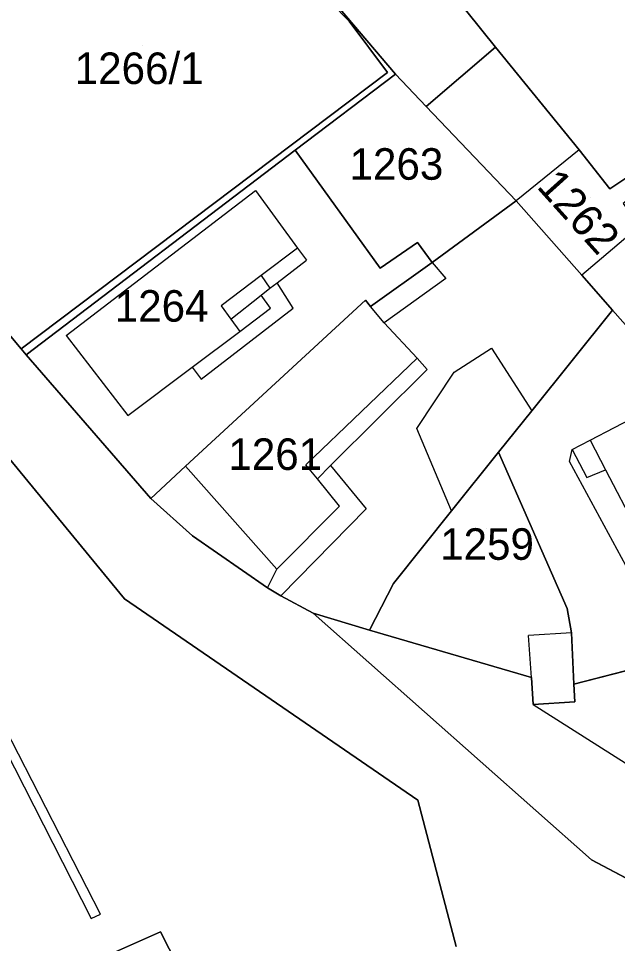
# Model space of a CAD drawing. Extents: x -263943 to -261149, y -1236934 to -1230686.
# Drawn here: x -263003.3 to -262965.3, y -1235517.1 to -1235458.4 of the extents above; entities that cross this region are included whole.
import ezdxf

# ---------------------------------------------------------------- set-up
doc = ezdxf.new("R2010")
doc.units = 0
for name, color, linetype in [('body_kn', 7, 'Continuous'), ('kladpar_druhypozemkov', 7, 'Continuous'), ('kladpar_hranice', 7, 'Continuous'), ('kladpar_parcelnecisla', 7, 'Continuous'), ('kladpar_plochy', 7, 'Continuous'), ('zappar_hrandruhpozemk', 7, 'Continuous'), ('zuob_linie', 7, 'Continuous'), ('zuob_plochy', 7, 'Continuous')]:
    doc.layers.add(name, color=color, linetype=linetype)

msp = doc.modelspace()

# ---------------------------------------------------------------- linework, layer by layer
at = {"layer": 'body_kn'}
for p, q in [((-262982.36, -1235458.59), (-262982.36, -1235458.59)), ((-262973.06, -1235460.23), (-262973.06, -1235460.23)), ((-262979.92, -1235461.83), (-262979.92, -1235461.83)), ((-262979.42, -1235461.94), (-262979.42, -1235461.94)), ((-262977.46, -1235463.99), (-262977.46, -1235463.99)), ((-262985.77, -1235466.77), (-262985.77, -1235466.77)), ((-262967.77, -1235466.75), (-262967.77, -1235466.75)), ((-262967.77, -1235466.75), (-262967.77, -1235466.75)), ((-262988.3, -1235469.33), (-262988.3, -1235469.33)), ((-262965.81, -1235469.21), (-262965.81, -1235469.21)), ((-262971.75, -1235469.98), (-262971.75, -1235469.98)), ((-262971.75, -1235469.98), (-262971.75, -1235469.98)), ((-262985.63, -1235472.97), (-262985.63, -1235472.97)), ((-262985.63, -1235472.97), (-262985.63, -1235472.97)), ((-262978.02, -1235472.62), (-262978.02, -1235472.62)), ((-262978.02, -1235472.62), (-262978.02, -1235472.62)), ((-262985.06, -1235473.74), (-262985.06, -1235473.74)), ((-262980.39, -1235474.24), (-262980.39, -1235474.24)), ((-262977.08, -1235473.89), (-262977.08, -1235473.89)), ((-262977.08, -1235473.89), (-262977.08, -1235473.89)), ((-262987.94, -1235474.72), (-262987.94, -1235474.72)), ((-262987.94, -1235474.72), (-262987.94, -1235474.72)), ((-262967.6, -1235474.68), (-262967.6, -1235474.68)), ((-262986.93, -1235475.18), (-262986.93, -1235475.18)), ((-262976.23, -1235474.91), (-262976.23, -1235474.91)), ((-262987.94, -1235475.95), (-262987.94, -1235475.95)), ((-262987.38, -1235475.52), (-262987.38, -1235475.52)), ((-262990.48, -1235476.63), (-262990.48, -1235476.63)), ((-262981.32, -1235476.27), (-262981.32, -1235476.27)), ((-262987.34, -1235476.79), (-262987.34, -1235476.79)), ((-262985.9, -1235476.79), (-262985.9, -1235476.79)), ((-262980.99, -1235476.67), (-262980.99, -1235476.67)), ((-262965.65, -1235476.9), (-262965.65, -1235476.9)), ((-262989.86, -1235477.48), (-262989.86, -1235477.48)), ((-262989.86, -1235477.48), (-262989.86, -1235477.48)), ((-262980.13, -1235477.71), (-262980.13, -1235477.71)), ((-262989.29, -1235478.26), (-262989.29, -1235478.26)), ((-262989.29, -1235478.26), (-262989.29, -1235478.26)), ((-263000.32, -1235478.51), (-263000.32, -1235478.51)), ((-263003.17, -1235479.37), (-263003.17, -1235479.37)), ((-262973.33, -1235479.31), (-262973.33, -1235479.31)), ((-263002.85, -1235479.75), (-263002.85, -1235479.75)), ((-262978.05, -1235479.96), (-262978.05, -1235479.96)), ((-262978.05, -1235479.96), (-262978.05, -1235479.96)), ((-262992.31, -1235480.52), (-262992.31, -1235480.52)), ((-262992.31, -1235480.52), (-262992.31, -1235480.52)), ((-262977.4, -1235480.67), (-262977.4, -1235480.67)), ((-262991.74, -1235481.29), (-262991.74, -1235481.29)), ((-262975.7, -1235480.84), (-262975.7, -1235480.84)), ((-262996.4, -1235483.59), (-262996.4, -1235483.59)), ((-262970.77, -1235483.29), (-262970.77, -1235483.29)), ((-262978.06, -1235484.41), (-262978.06, -1235484.41)), ((-262967.06, -1235485.15), (-262967.06, -1235485.15)), ((-262972.87, -1235485.91), (-262972.87, -1235485.91)), ((-262968.21, -1235485.75), (-262968.21, -1235485.75)), ((-262968.21, -1235485.75), (-262968.21, -1235485.75)), ((-262968.38, -1235486.51), (-262968.38, -1235486.51)), ((-262992.74, -1235486.81), (-262992.74, -1235486.81)), ((-262992.74, -1235486.81), (-262992.74, -1235486.81)), ((-262985.1, -1235486.71), (-262985.1, -1235486.71)), ((-262983.53, -1235486.76), (-262983.53, -1235486.76)), ((-262983.53, -1235486.76), (-262983.53, -1235486.76)), ((-262966.08, -1235487.04), (-262966.08, -1235487.04)), ((-262984.37, -1235487.6), (-262984.37, -1235487.6)), ((-262967.27, -1235487.52), (-262967.27, -1235487.52)), ((-262994.94, -1235488.85), (-262994.94, -1235488.85)), ((-262982.97, -1235489.33), (-262982.97, -1235489.33)), ((-262981.27, -1235489.5), (-262981.27, -1235489.5)), ((-262975.86, -1235489.64), (-262975.86, -1235489.64)), ((-262975.86, -1235489.64), (-262975.86, -1235489.64)), ((-262992.3, -1235491.22), (-262992.3, -1235491.22)), ((-262986.94, -1235493.33), (-262986.94, -1235493.33)), ((-262979.55, -1235494.24), (-262979.55, -1235494.24)), ((-262987.53, -1235494.51), (-262987.53, -1235494.51)), ((-262987.53, -1235494.51), (-262987.53, -1235494.51)), ((-262996.61, -1235495.21), (-262996.61, -1235495.21)), ((-262986.68, -1235495.02), (-262986.68, -1235495.02)), ((-262968.52, -1235495.83), (-262968.52, -1235495.83)), ((-262984.64, -1235496.12), (-262984.64, -1235496.12)), ((-262981.07, -1235497.21), (-262981.07, -1235497.21)), ((-262970.97, -1235497.54), (-262970.97, -1235497.54)), ((-262968.25, -1235497.36), (-262968.25, -1235497.36)), ((-262968.25, -1235497.36), (-262968.25, -1235497.36)), ((-262970.79, -1235500.21), (-262970.79, -1235500.21)), ((-262970.79, -1235500.21), (-262970.79, -1235500.21)), ((-262968.09, -1235500.63), (-262968.09, -1235500.63)), ((-262968.09, -1235500.63), (-262968.09, -1235500.63)), ((-262968.03, -1235501.74), (-262968.03, -1235501.74)), ((-262970.67, -1235501.92), (-262970.67, -1235501.92)), ((-262970.67, -1235501.92), (-262970.67, -1235501.92)), ((-262977.99, -1235507.99), (-262977.99, -1235507.99)), ((-262966.97, -1235511.76), (-262966.97, -1235511.76)), ((-262998.13, -1235515.22), (-262998.13, -1235515.22)), ((-262998.73, -1235515.48), (-262998.73, -1235515.48)), ((-262994.32, -1235516.34), (-262994.32, -1235516.34))]:
    msp.add_line(p, q, dxfattribs=at)
at = {"layer": 'kladpar_druhypozemkov'}
for p, q in [((-262995.44, -1235460.12), (-262995.44, -1235460.12)), ((-262979.84, -1235466.54), (-262979.84, -1235466.54)), ((-262967.04, -1235469.74), (-262967.04, -1235469.74)), ((-262994.44, -1235475.74), (-262994.44, -1235475.74)), ((-262987.64, -1235484.74), (-262987.64, -1235484.74)), ((-262973.64, -1235490.74), (-262973.64, -1235490.74))]:
    msp.add_line(p, q, dxfattribs=at)
at = {"layer": 'kladpar_hranice'}
for points in [[(-262975.57, -1235517.25), (-262977.99, -1235507.99), (-262996.61, -1235495.21), (-263006.16, -1235483.61), (-263019.29, -1235467.18), (-263026.8, -1235457.61), (-263031.41, -1235449.99), (-263038.66, -1235437.7), (-263054.3, -1235404.13), (-263069.42, -1235372)], [(-263069.42, -1235372), (-263054.3, -1235404.13), (-263038.66, -1235437.7), (-263031.41, -1235449.99), (-263026.8, -1235457.61), (-263019.29, -1235467.18), (-263006.16, -1235483.61), (-262996.61, -1235495.21), (-262977.99, -1235507.99), (-262975.57, -1235517.25)], [(-262979.12, -1235449.98), (-262979.88, -1235450.58), (-262977.24, -1235453.8), (-262977.75, -1235454.39), (-262973.06, -1235460.23), (-262977.46, -1235463.99), (-262979.42, -1235461.94), (-262982.57, -1235458.24), (-262995.06, -1235443.59), (-262996.79, -1235441.54), (-262997.86, -1235440.27), (-263002.05, -1235435.33), (-263000.14, -1235433.91), (-262997.01, -1235431.53), (-262996.5, -1235431.1), (-262985.38, -1235444.38), (-262983.38, -1235446.77), (-262982.36, -1235446.09), (-262979.58, -1235449.43), (-262979.12, -1235449.98)], [(-262995.72, -1235444.1), (-262995.06, -1235443.59), (-262982.57, -1235458.24), (-262979.42, -1235461.94), (-262985.77, -1235466.77), (-263002.85, -1235479.75), (-263003.17, -1235479.37), (-262979.92, -1235461.83), (-262982.36, -1235458.59), (-262989.24, -1235451.54), (-262995.72, -1235444.1)], [(-263015.82, -1235464.26), (-263012.73, -1235461.95), (-263014.53, -1235459.53), (-263009.2, -1235455.44), (-263008.03, -1235456.98), (-263002.26, -1235452.39), (-263003.74, -1235450.41), (-262995.72, -1235444.1), (-262989.24, -1235451.54), (-262982.36, -1235458.59), (-262979.92, -1235461.83), (-263003.17, -1235479.37), (-263015.82, -1235464.26)], [(-263025.64, -1235447.26), (-263023.21, -1235451.7), (-263019.98, -1235457.51), (-263017.04, -1235462.8), (-263015.82, -1235464.26), (-263003.17, -1235479.37), (-263002.85, -1235479.75), (-262994.94, -1235488.85), (-262992.3, -1235491.22), (-262987.53, -1235494.51), (-262986.68, -1235495.02), (-262984.64, -1235496.12), (-262966.97, -1235511.76), (-262957.32, -1235516.89)], [(-262964.8, -1235468.53), (-262965.81, -1235469.21), (-262967.77, -1235466.75), (-262973.06, -1235460.23), (-262977.75, -1235454.39)], [(-262964.12, -1235469.46), (-262964.96, -1235470.14), (-262963.94, -1235471.58), (-262961.38, -1235475.3), (-262964.51, -1235478.19), (-262965.65, -1235476.9), (-262967.6, -1235474.68), (-262971.75, -1235469.98), (-262977.46, -1235463.99), (-262973.06, -1235460.23), (-262967.77, -1235466.75), (-262965.81, -1235469.21), (-262964.8, -1235468.53), (-262964.12, -1235469.46)], [(-262978.02, -1235472.62), (-262980.39, -1235474.24), (-262985.77, -1235466.77), (-262979.42, -1235461.94), (-262977.46, -1235463.99), (-262971.75, -1235469.98), (-262977.08, -1235473.89), (-262978.02, -1235472.62)], [(-262977.08, -1235473.89), (-262980.99, -1235476.67), (-262981.32, -1235476.27), (-262992.74, -1235486.81), (-262994.94, -1235488.85), (-263002.85, -1235479.75), (-262985.77, -1235466.77), (-262980.39, -1235474.24), (-262978.02, -1235472.62), (-262977.08, -1235473.89)], [(-262971.75, -1235469.98), (-262967.6, -1235474.68), (-262965.65, -1235476.9), (-262970.77, -1235483.29), (-262972.87, -1235485.91), (-262975.86, -1235489.64), (-262979.55, -1235494.24), (-262981.07, -1235497.21), (-262984.64, -1235496.12), (-262986.68, -1235495.02), (-262987.53, -1235494.51), (-262992.3, -1235491.22), (-262994.94, -1235488.85), (-262992.74, -1235486.81), (-262981.32, -1235476.27), (-262980.99, -1235476.67), (-262977.08, -1235473.89), (-262971.75, -1235469.98)], [(-262955.51, -1235494.78), (-262955.28, -1235495.22), (-262955.36, -1235496.4), (-262959.85, -1235499.04), (-262961.63, -1235498.96), (-262968.09, -1235500.63), (-262968.25, -1235497.36), (-262968.52, -1235495.83), (-262972.87, -1235485.91), (-262970.77, -1235483.29), (-262965.65, -1235476.9), (-262964.51, -1235478.19), (-262961.85, -1235482.42), (-262960.41, -1235484.71), (-262960.75, -1235484.88), (-262955.62, -1235494.58), (-262955.51, -1235494.78)], [(-262968.09, -1235500.63), (-262968.03, -1235501.74), (-262970.67, -1235501.92), (-262970.79, -1235500.21), (-262981.07, -1235497.21), (-262979.55, -1235494.24), (-262975.86, -1235489.64), (-262972.87, -1235485.91), (-262968.52, -1235495.83), (-262968.25, -1235497.36), (-262968.09, -1235500.63)], [(-262957.32, -1235516.89), (-262966.97, -1235511.76), (-262984.64, -1235496.12), (-262981.07, -1235497.21), (-262970.79, -1235500.21), (-262970.67, -1235501.92), (-262968.03, -1235501.74), (-262968.09, -1235500.63), (-262961.63, -1235498.96)], [(-262993.76, -1235525.17), (-262996.96, -1235519.13), (-262998.57, -1235519.89), (-262999.25, -1235518.62), (-262997.55, -1235517.77), (-262994.32, -1235516.34), (-262990.53, -1235523.74), (-262993.76, -1235525.17)], [(-262990.53, -1235523.74), (-262994.32, -1235516.34), (-262997.55, -1235517.77)]]:
    msp.add_lwpolyline(points, dxfattribs=at)
at = {"layer": 'kladpar_plochy'}
for p, q in [((-262966.97, -1235511.76), (-262984.64, -1235496.12)), ((-262984.64, -1235496.12), (-262981.07, -1235497.21)), ((-262981.07, -1235497.21), (-262970.79, -1235500.21)), ((-262968.09, -1235500.63), (-262961.63, -1235498.96)), ((-262970.79, -1235500.21), (-262970.67, -1235501.92)), ((-262968.03, -1235501.74), (-262968.09, -1235500.63)), ((-262970.67, -1235501.92), (-262968.03, -1235501.74)), ((-262957.32, -1235516.89), (-262966.97, -1235511.76))]:
    msp.add_line(p, q, dxfattribs=at)
for points in [[(-262975.57, -1235517.25), (-262977.99, -1235507.99), (-262996.61, -1235495.21), (-263006.16, -1235483.61), (-263019.29, -1235467.18), (-263026.8, -1235457.61), (-263031.41, -1235449.99), (-263038.66, -1235437.7), (-263054.3, -1235404.13), (-263069.42, -1235372)], [(-263069.42, -1235372), (-263054.3, -1235404.13), (-263038.66, -1235437.7), (-263031.41, -1235449.99), (-263026.8, -1235457.61), (-263019.29, -1235467.18), (-263006.16, -1235483.61), (-262996.61, -1235495.21), (-262977.99, -1235507.99), (-262975.57, -1235517.25)], [(-262964.8, -1235468.53), (-262965.81, -1235469.21), (-262967.77, -1235466.75), (-262973.06, -1235460.23), (-262977.75, -1235454.39)], [(-263019.98, -1235457.51), (-263017.04, -1235462.8), (-263015.82, -1235464.26), (-263003.17, -1235479.37), (-263002.85, -1235479.75), (-262994.94, -1235488.85), (-262992.3, -1235491.22), (-262987.53, -1235494.51), (-262986.68, -1235495.02), (-262984.64, -1235496.12), (-262966.97, -1235511.76), (-262957.32, -1235516.89)], [(-262990.53, -1235523.74), (-262994.32, -1235516.34), (-262997.55, -1235517.77)]]:
    msp.add_lwpolyline(points, dxfattribs=at)
for points in [[(-262979.12, -1235449.98), (-262979.88, -1235450.58), (-262977.24, -1235453.8), (-262977.75, -1235454.39), (-262973.06, -1235460.23), (-262977.46, -1235463.99), (-262979.42, -1235461.94), (-262982.57, -1235458.24), (-262995.06, -1235443.59), (-262996.79, -1235441.54), (-262997.86, -1235440.27), (-263002.05, -1235435.33), (-263000.14, -1235433.91), (-262997.01, -1235431.53), (-262996.5, -1235431.1), (-262985.38, -1235444.38), (-262983.38, -1235446.77), (-262982.36, -1235446.09), (-262979.58, -1235449.43)], [(-262995.72, -1235444.1), (-262995.06, -1235443.59), (-262982.57, -1235458.24), (-262979.42, -1235461.94), (-262985.77, -1235466.77), (-263002.85, -1235479.75), (-263003.17, -1235479.37), (-262979.92, -1235461.83), (-262982.36, -1235458.59), (-262989.24, -1235451.54)], [(-263015.82, -1235464.26), (-263012.73, -1235461.95), (-263014.53, -1235459.53), (-263009.2, -1235455.44), (-263008.03, -1235456.98), (-263002.26, -1235452.39), (-263003.74, -1235450.41), (-262995.72, -1235444.1), (-262989.24, -1235451.54), (-262982.36, -1235458.59), (-262979.92, -1235461.83), (-263003.17, -1235479.37)], [(-262964.12, -1235469.46), (-262964.96, -1235470.14), (-262963.94, -1235471.58), (-262961.38, -1235475.3), (-262964.51, -1235478.19), (-262965.65, -1235476.9), (-262967.6, -1235474.68), (-262971.75, -1235469.98), (-262977.46, -1235463.99), (-262973.06, -1235460.23), (-262967.77, -1235466.75), (-262965.81, -1235469.21), (-262964.8, -1235468.53)], [(-262978.02, -1235472.62), (-262980.39, -1235474.24), (-262985.77, -1235466.77), (-262979.42, -1235461.94), (-262977.46, -1235463.99), (-262971.75, -1235469.98), (-262977.08, -1235473.89)], [(-262977.08, -1235473.89), (-262980.99, -1235476.67), (-262981.32, -1235476.27), (-262992.74, -1235486.81), (-262994.94, -1235488.85), (-263002.85, -1235479.75), (-262985.77, -1235466.77), (-262980.39, -1235474.24), (-262978.02, -1235472.62)], [(-262971.75, -1235469.98), (-262967.6, -1235474.68), (-262965.65, -1235476.9), (-262970.77, -1235483.29), (-262972.87, -1235485.91), (-262975.86, -1235489.64), (-262979.55, -1235494.24), (-262981.07, -1235497.21), (-262984.64, -1235496.12), (-262986.68, -1235495.02), (-262987.53, -1235494.51), (-262992.3, -1235491.22), (-262994.94, -1235488.85), (-262992.74, -1235486.81), (-262981.32, -1235476.27), (-262980.99, -1235476.67), (-262977.08, -1235473.89)], [(-262955.51, -1235494.78), (-262955.28, -1235495.22), (-262955.36, -1235496.4), (-262959.85, -1235499.04), (-262961.63, -1235498.96), (-262968.09, -1235500.63), (-262968.25, -1235497.36), (-262968.52, -1235495.83), (-262972.87, -1235485.91), (-262970.77, -1235483.29), (-262965.65, -1235476.9), (-262964.51, -1235478.19), (-262961.85, -1235482.42), (-262960.41, -1235484.71), (-262960.75, -1235484.88), (-262955.62, -1235494.58)], [(-262968.09, -1235500.63), (-262968.03, -1235501.74), (-262970.67, -1235501.92), (-262970.79, -1235500.21), (-262981.07, -1235497.21), (-262979.55, -1235494.24), (-262975.86, -1235489.64), (-262972.87, -1235485.91), (-262968.52, -1235495.83), (-262968.25, -1235497.36)], [(-262993.76, -1235525.17), (-262996.96, -1235519.13), (-262998.57, -1235519.89), (-262999.25, -1235518.62), (-262997.55, -1235517.77), (-262994.32, -1235516.34), (-262990.53, -1235523.74)]]:
    msp.add_lwpolyline(points, close=True, dxfattribs=at)
at = {"layer": 'zappar_hrandruhpozemk'}
for p, q in [((-262967.77, -1235466.75), (-262971.75, -1235469.98)), ((-262963.94, -1235471.58), (-262967.6, -1235474.68)), ((-262977.08, -1235473.89), (-262976.23, -1235474.91)), ((-262987.94, -1235474.72), (-262987.38, -1235475.52)), ((-262976.23, -1235474.91), (-262980.13, -1235477.71)), ((-262989.86, -1235477.48), (-262987.94, -1235475.95)), ((-262980.13, -1235477.71), (-262980.99, -1235476.67)), ((-262980.13, -1235477.71), (-262978.05, -1235479.96)), ((-263000.32, -1235478.51), (-262996.4, -1235483.59)), ((-262985.1, -1235486.71), (-262978.05, -1235479.96)), ((-262978.06, -1235484.41), (-262975.7, -1235480.84)), ((-262967.06, -1235485.15), (-262961.85, -1235482.42)), ((-262975.86, -1235489.64), (-262978.06, -1235484.41)), ((-262961.63, -1235498.96), (-262968.38, -1235486.51)), ((-262987.53, -1235494.51), (-262986.94, -1235493.33)), ((-262968.25, -1235497.36), (-262970.97, -1235497.54)), ((-262970.79, -1235500.21), (-262970.97, -1235497.54)), ((-262970.67, -1235501.92), (-262957.12, -1235510.52))]:
    msp.add_line(p, q, dxfattribs=at)
for points in [[(-263000.32, -1235478.51), (-262988.3, -1235469.33), (-262985.63, -1235472.97), (-262985.06, -1235473.74)], [(-262985.63, -1235472.97), (-262987.94, -1235474.72), (-262990.48, -1235476.63)], [(-262989.29, -1235478.26), (-262987.34, -1235476.79), (-262987.94, -1235475.95), (-262987.38, -1235475.52), (-262986.93, -1235475.18), (-262985.06, -1235473.74)], [(-262992.31, -1235480.52), (-262991.74, -1235481.29), (-262985.9, -1235476.79), (-262986.93, -1235475.18)], [(-262990.48, -1235476.63), (-262989.86, -1235477.48), (-262989.29, -1235478.26)], [(-262996.4, -1235483.59), (-262992.31, -1235480.52), (-262989.29, -1235478.26)], [(-262975.7, -1235480.84), (-262973.33, -1235479.31), (-262970.77, -1235483.29)], [(-262978.05, -1235479.96), (-262977.4, -1235480.67), (-262983.53, -1235486.76), (-262984.37, -1235487.6)], [(-262968.38, -1235486.51), (-262968.21, -1235485.75), (-262967.06, -1235485.15)], [(-262967.06, -1235485.15), (-262966.08, -1235487.04), (-262964.13, -1235490.79), (-262960.72, -1235497.36)], [(-262968.21, -1235485.75), (-262967.27, -1235487.52), (-262966.08, -1235487.04)], [(-262992.74, -1235486.81), (-262986.94, -1235493.33), (-262982.97, -1235489.33)], [(-262983.53, -1235486.76), (-262981.27, -1235489.5), (-262986.68, -1235495.02)], [(-262982.97, -1235489.33), (-262984.37, -1235487.6), (-262985.1, -1235486.71)], [(-263006.64, -1235499.99), (-262998.73, -1235515.48), (-262998.13, -1235515.22), (-263005.96, -1235500)]]:
    msp.add_lwpolyline(points, dxfattribs=at)
at = {"layer": 'zuob_linie'}
for points in [[(-263069.42, -1235372), (-263054.3, -1235404.13), (-263038.66, -1235437.7), (-263031.41, -1235449.99), (-263026.8, -1235457.61), (-263019.29, -1235467.18), (-263006.16, -1235483.61), (-262996.61, -1235495.21), (-262977.99, -1235507.99), (-262975.57, -1235517.25)], [(-262975.57, -1235517.25), (-262977.99, -1235507.99), (-262996.61, -1235495.21), (-263006.16, -1235483.61), (-263019.29, -1235467.18), (-263026.8, -1235457.61), (-263031.41, -1235449.99), (-263038.66, -1235437.7), (-263054.3, -1235404.13), (-263069.42, -1235372)]]:
    msp.add_lwpolyline(points, dxfattribs=at)
at = {"layer": 'zuob_plochy'}
for points in [[(-263069.42, -1235372), (-263054.3, -1235404.13), (-263038.66, -1235437.7), (-263031.41, -1235449.99), (-263026.8, -1235457.61), (-263019.29, -1235467.18), (-263006.16, -1235483.61), (-262996.61, -1235495.21), (-262977.99, -1235507.99), (-262975.57, -1235517.25)], [(-262975.57, -1235517.25), (-262977.99, -1235507.99), (-262996.61, -1235495.21), (-263006.16, -1235483.61), (-263019.29, -1235467.18), (-263026.8, -1235457.61), (-263031.41, -1235449.99), (-263038.66, -1235437.7), (-263054.3, -1235404.13), (-263069.42, -1235372)]]:
    msp.add_lwpolyline(points, dxfattribs=at)

# ---------------------------------------------------------------- texts
at = {"layer": 'kladpar_parcelnecisla'}
for s, p in [('1266/1', (-262999.768, -1235462.57)), ('1263', (-262982.33, -1235468.64)), ('1264', (-262997.227, -1235477.64)), ('1261', (-262990.018, -1235487.04)), ('1259', (-262976.582, -1235492.74))]:
    msp.add_text(s, height=2, dxfattribs=at).set_placement(p)
msp.add_text('1262', height=2, rotation=312, dxfattribs=at).set_placement((-262970.516, -1235469.103))

doc.saveas('drawing.dxf')
